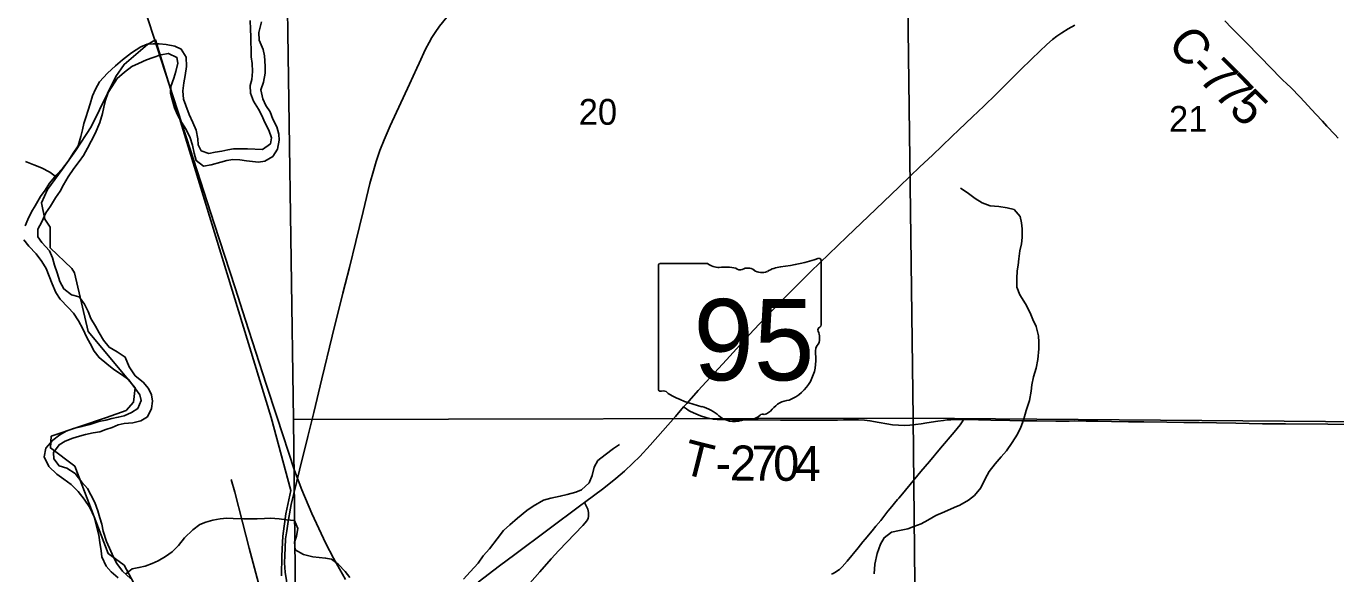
# Model space of a CAD drawing. Extents: x 1874609 to 2204689, y 815661 to 1281160.
# Drawn here: x 2016966 to 2028176, y 970528 to 975217 of the extents above; entities that cross this region are included whole.
import ezdxf

# ---------------------------------------------------------------- set-up
doc = ezdxf.new("R2010")
doc.units = 0
for name, color, linetype in [('GM_X_City_Street', 7, 'Continuous'), ('GM_X_Corporation', 7, 'Continuous'), ('GM_X_County_Road', 7, 'Continuous'), ('GM_X_County_Road_Text', 7, 'Continuous'), ('GM_X_Major_River', 7, 'Continuous'), ('GM_X_Minor_River', 7, 'Continuous'), ('GM_X_Rail_Line', 7, 'Continuous'), ('GM_X_Section', 7, 'Continuous'), ('GM_X_Section_Text', 7, 'Continuous'), ('GM_X_State_Location', 7, 'Continuous'), ('GM_X_State_Route', 7, 'Continuous'), ('GM_X_State_Shield', 7, 'Continuous'), ('GM_X_Township_Road', 7, 'Continuous'), ('GM_X_Township_Road_Text', 7, 'Continuous')]:
    doc.layers.add(name, color=color, linetype=linetype)

msp = doc.modelspace()

# ---------------------------------------------------------------- linework, layer by layer
at = {"layer": 'GM_X_City_Street'}
msp.add_lwpolyline([(2019334, 969333), (2019289, 969385), (2019258, 969424), (2019229, 969464), (2019219, 969478), (2019211, 969492), (2019204, 969507), (2019192, 969539), (2019157, 969666), (2019059, 970048), (2018988, 970319), (2018875, 970749), (2018816, 970971), (2018751, 971227), (2018719, 971337)], dxfattribs=at)
at = {"layer": 'GM_X_Corporation'}
msp.add_lwpolyline([(2018071, 970102), (2017805, 970602), (2017667, 970702), (2017381, 971449), (2017173, 971606), (2017180, 971706), (2017653, 971868), (2017821, 971926), (2017884, 971999), (2017899, 972121), (2017496, 972602), (2017379, 973106), (2017355, 973143), (2017172, 973320), (2017172, 973497), (2017124, 973566), (2017096, 973706), (2017149, 973819), (2017273, 973989), (2017389, 974150), (2017523, 974355), (2017733, 974787), (2017803, 974890), (2018004, 975059), (2018073, 975100), (2018686, 973097), (2019062, 971868), (2019230, 971241), (2019188, 971041), (2019162, 970852), (2019153, 970681), (2019151, 970511)], dxfattribs=at)
at = {"layer": 'GM_X_County_Road'}
for points in [[(2028197, 974258), (2028168, 974289), (2028100, 974362), (2028062, 974404), (2028005, 974465), (2027870, 974609), (2027790, 974691), (2027755, 974725), (2027720, 974759), (2027697, 974782), (2027628, 974852), (2027411, 975076), (2027284, 975204), (2027227, 975263)], [(2021276, 970447), (2021362, 970545), (2021460, 970656), (2021526, 970728), (2021661, 970871), (2021729, 970942), (2021751, 970966), (2021761, 970979), (2021770, 970992), (2021776, 971006), (2021780, 971020), (2021780, 971036), (2021779, 971052), (2021776, 971067), (2021772, 971082), (2021758, 971111), (2021745, 971139)]]:
    msp.add_lwpolyline(points, dxfattribs=at)
at = {"layer": 'GM_X_Major_River'}
for points in [[(2018884, 975265), (2018886, 975192), (2018888, 975126), (2018888, 975074), (2018890, 975022), (2018892, 974954), (2018900, 974898), (2018904, 974828), (2018896, 974761), (2018882, 974709), (2018886, 974645), (2018912, 974575), (2018954, 974507), (2018980, 974457), (2019012, 974388), (2019042, 974326), (2019066, 974260), (2019058, 974210), (2018987, 974162), (2018859, 974166), (2018803, 974166), (2018741, 974168), (2018691, 974158), (2018639, 974148), (2018582, 974138), (2018528, 974128), (2018464, 974150), (2018438, 974202), (2018434, 974254), (2018420, 974327), (2018392, 974393), (2018360, 974461), (2018332, 974539), (2018312, 974591), (2018306, 974663), (2018315, 974732), (2018327, 974794), (2018337, 974872), (2018335, 974952), (2018293, 975020), (2018237, 975046), (2018163, 975059), (2018104, 975065), (2018052, 975067), (2018000, 975063), (2017946, 975041), (2017866, 974988), (2017790, 974930)], [(2018263, 974900), (2018247, 974830), (2018228, 974772), (2018204, 974700), (2018202, 974643), (2018214, 974589), (2018236, 974517), (2018262, 974457), (2018296, 974395), (2018334, 974333), (2018370, 974260), (2018388, 974198), (2018402, 974130), (2018420, 974066), (2018482, 974018), (2018550, 974030), (2018632, 974054), (2018683, 974068), (2018735, 974076), (2018795, 974072), (2018851, 974064), (2018903, 974058), (2018953, 974054), (2019007, 974062), (2019077, 974102), (2019118, 974164), (2019132, 974242), (2019128, 974294), (2019110, 974356), (2019078, 974420), (2019054, 974485), (2019018, 974539), (2018990, 974595), (2018974, 974673), (2018996, 974739), (2019012, 974814), (2019012, 974874), (2019006, 974964), (2018994, 975018), (2018960, 975098), (2018958, 975162), (2018979, 975255)], [(2017857, 970489), (2017789, 970550), (2017741, 970616), (2017713, 970672), (2017689, 970722), (2017653, 970806), (2017625, 970893), (2017613, 970953), (2017597, 971007), (2017579, 971067), (2017553, 971139), (2017519, 971205), (2017489, 971260), (2017441, 971314), (2017385, 971386), (2017313, 971432), (2017247, 971454), (2017201, 971512), (2017199, 971568), (2017247, 971633), (2017299, 971665), (2017365, 971691), (2017421, 971707), (2017473, 971721), (2017540, 971735), (2017596, 971745), (2017646, 971763), (2017702, 971781), (2017752, 971803), (2017804, 971815), (2017878, 971821), (2017948, 971837), (2018003, 971873), (2018039, 971945), (2018047, 972007), (2018037, 972061), (2018013, 972115), (2017967, 972168), (2017899, 972224), (2017847, 972300), (2017813, 972384), (2017743, 972428), (2017675, 972468), (2017627, 972529), (2017591, 972591), (2017559, 972649), (2017519, 972715), (2017495, 972773), (2017465, 972837), (2017419, 972900), (2017354, 972918), (2017288, 972968), (2017254, 973030), (2017230, 973104), (2017208, 973172), (2017190, 973235), (2017164, 973295), (2017098, 973365), (2017064, 973415), (2017066, 973479), (2017099, 973543), (2017135, 973618), (2017175, 973676), (2017217, 973748), (2017255, 973804), (2017285, 973860), (2017324, 973928), (2017372, 973998), (2017420, 974058), (2017456, 974111), (2017490, 974173), (2017522, 974233), (2017556, 974299), (2017597, 974393), (2017619, 974471), (2017631, 974525), (2017643, 974584), (2017667, 974648), (2017699, 974698), (2017745, 974768), (2017806, 974824), (2017870, 974872), (2017928, 974898), (2017994, 974930), (2018052, 974950), (2018118, 974972), (2018183, 974984), (2018255, 974950), (2018263, 974900)], [(2017790, 974930), (2017731, 974878), (2017661, 974814), (2017593, 974740), (2017559, 974678), (2017533, 974620), (2017513, 974552), (2017495, 974499), (2017476, 974435), (2017460, 974385), (2017448, 974331), (2017434, 974273), (2017410, 974193), (2017368, 974131), (2017324, 974062), (2017276, 973998), (2017221, 973942), (2017165, 973874), (2017127, 973812), (2017089, 973758), (2017041, 973680), (2017011, 973628), (2016980, 973561), (2016956, 973507)], [(2016944, 973389), (2016988, 973333), (2017052, 973269), (2017100, 973202), (2017136, 973142), (2017162, 973078), (2017188, 973010), (2017218, 972938), (2017256, 972880), (2017326, 972809), (2017370, 972759), (2017412, 972695), (2017450, 972627), (2017486, 972553), (2017514, 972501), (2017548, 972434), (2017590, 972380), (2017656, 972326), (2017716, 972278), (2017791, 972228), (2017843, 972188), (2017901, 972113), (2017937, 972061), (2017949, 972011), (2017921, 971943), (2017868, 971909), (2017804, 971881), (2017754, 971869), (2017698, 971857), (2017646, 971845), (2017586, 971833), (2017510, 971807), (2017443, 971789), (2017371, 971773), (2017309, 971751), (2017253, 971719), (2017193, 971673), (2017134, 971605), (2017120, 971530), (2017158, 971448), (2017228, 971382), (2017287, 971338), (2017351, 971294), (2017411, 971233), (2017461, 971167), (2017511, 971095), (2017547, 971017), (2017565, 970949), (2017587, 970860), (2017595, 970796), (2017607, 970726), (2017614, 970674), (2017650, 970594), (2017694, 970544), (2017753, 970493)]]:
    msp.add_lwpolyline(points, dxfattribs=at)
at = {"layer": 'GM_X_Minor_River'}
for points in [[(2017213, 973933), (2017167, 973968), (2017097, 974004), (2017031, 974029), (2016959, 974059)], [(2024224, 970528), (2024230, 970610), (2024249, 970703), (2024279, 970783), (2024309, 970837), (2024373, 970885), (2024441, 970899), (2024511, 970913), (2024563, 970933), (2024626, 970955), (2024684, 970989), (2024752, 971029), (2024826, 971059), (2024908, 971095), (2024958, 971117), (2025031, 971159), (2025083, 971199), (2025137, 971264), (2025173, 971342), (2025207, 971404), (2025260, 971470), (2025312, 971530), (2025356, 971582), (2025406, 971652), (2025450, 971723), (2025480, 971783), (2025502, 971843), (2025525, 971927), (2025553, 972011), (2025567, 972091), (2025573, 972146), (2025587, 972216), (2025611, 972288), (2025625, 972364), (2025633, 972456), (2025634, 972512), (2025630, 972565), (2025610, 972645), (2025582, 972705), (2025558, 972763), (2025520, 972839), (2025470, 972918), (2025446, 972984), (2025446, 973056), (2025448, 973122), (2025458, 973172), (2025462, 973226), (2025470, 973293), (2025484, 973355), (2025490, 973409), (2025492, 973481), (2025486, 973533), (2025474, 973589), (2025422, 973647), (2025362, 973663), (2025292, 973672), (2025216, 973680), (2025148, 973706), (2025088, 973742), (2025020, 973792), (2024964, 973830)], [(2020709, 970482), (2020767, 970544), (2020835, 970620), (2020877, 970682), (2020932, 970742), (2020998, 970829), (2021052, 970899), (2021106, 970949), (2021170, 971005), (2021251, 971071), (2021305, 971107), (2021395, 971159), (2021457, 971177), (2021537, 971193), (2021595, 971207), (2021670, 971227), (2021720, 971247), (2021784, 971307), (2021810, 971370), (2021828, 971442), (2021860, 971498), (2021921, 971548), (2021993, 971602), (2022043, 971636)], [(2017815, 970526), (2017873, 970570), (2017931, 970582), (2017983, 970594), (2018043, 970618), (2018095, 970640), (2018158, 970678), (2018214, 970718), (2018270, 970772), (2018322, 970836), (2018392, 970904), (2018453, 970950), (2018503, 970970), (2018563, 970988), (2018625, 970998), (2018683, 971004), (2018737, 971002), (2018825, 970998), (2018944, 970998), (2019006, 971002), (2019058, 971004), (2019130, 971000), (2019194, 970992), (2019262, 970984), (2019290, 970916), (2019280, 970850), (2019262, 970799), (2019268, 970735), (2019340, 970693), (2019420, 970675), (2019472, 970669), (2019528, 970663), (2019579, 970653), (2019639, 970607), (2019697, 970547), (2019735, 970496)]]:
    msp.add_lwpolyline(points, dxfattribs=at)
at = {"layer": 'GM_X_Rail_Line'}
msp.add_lwpolyline([(2017773, 976004), (2018122, 974930), (2018370, 974165), (2018574, 973528), (2018753, 972976), (2018843, 972700), (2019021, 972151), (2019110, 971874), (2019263, 971412), (2019324, 971248), (2019410, 971045), (2019531, 970788), (2019597, 970662), (2019700, 970480)], dxfattribs=at)
at = {"layer": 'GM_X_Section'}
for points in [[(2024490, 977181), (2024559, 971862), (2019253, 971849), (2019175, 977309), (2021409, 977202)], [(2029754, 977110), (2029852, 971817), (2024559, 971862), (2024490, 977181)], [(2019253, 971849), (2024559, 971862), (2024612, 966480), (2019314, 966465)], [(2024559, 971862), (2029852, 971817), (2029967, 966437), (2024612, 966480)]]:
    msp.add_lwpolyline(points, close=True, dxfattribs=at)
at = {"layer": 'GM_X_State_Route'}
for points in [[(2020565, 975293), (2020504, 975216), (2020465, 975163), (2020438, 975121), (2020414, 975078), (2020384, 975019), (2020330, 974900), (2020310, 974857)], [(2020833, 970458), (2021016, 970596), (2021147, 970694), (2021712, 971115), (2021745, 971139), (2021909, 971263), (2022012, 971345), (2022086, 971408), (2022159, 971475), (2022218, 971533), (2022307, 971629), (2022523, 971875), (2022593, 971957), (2022620, 971987), (2022718, 972097), (2022960, 972361), (2023191, 972615), (2023360, 972792), (2023428, 972863), (2023463, 972898), (2023509, 972944), (2023683, 973117), (2023989, 973414), (2024237, 973651), (2024438, 973843), (2024533, 973934), (2024616, 974012), (2024724, 974114), (2024890, 974272), (2024949, 974329), (2025067, 974442), (2025162, 974533), (2025267, 974636), (2025373, 974740), (2025478, 974843), (2025572, 974935), (2025641, 975004), (2025701, 975059), (2025751, 975102), (2025789, 975132), (2025829, 975160), (2025884, 975194), (2025941, 975225)], [(2020310, 974857), (2020247, 974722), (2020082, 974364), (2020029, 974244), (2019993, 974152), (2019961, 974059), (2019937, 973980), (2019908, 973869), (2019849, 973630), (2019788, 973375), (2019732, 973152), (2019695, 973009), (2019675, 972930), (2019586, 972563), (2019496, 972197), (2019427, 971910), (2019376, 971703), (2019305, 971417), (2019256, 971215)], [(2019256, 971215), (2019245, 971170), (2019235, 971121), (2019229, 971091)], [(2019229, 971091), (2019209, 970976), (2019196, 970896), (2019186, 970829), (2019181, 970751), (2019179, 970686), (2019178, 970621), (2019182, 970542), (2019193, 970470), (2019203, 970403), (2019218, 970337), (2019231, 970275), (2019256, 970197), (2019280, 970135), (2019306, 970074), (2019335, 970015), (2019375, 969943), (2019405, 969891)]]:
    msp.add_lwpolyline(points, dxfattribs=at)
at = {"layer": 'GM_X_State_Shield'}
for p, q in [((2022377, 973167), (2022377, 972110)), ((2022798, 973185), (2022391, 973185)), ((2023769, 972659), (2023769, 973211)), ((2023769, 972659), (2023769, 972659))]:
    msp.add_line(p, q, dxfattribs=at)
for centre, radius, start, end in [((2022393, 973169), 16.1, 98.1301, 188.1301), ((2022895, 973308), 156, 231.6195, 271.1119), ((2022947, 972592), 562, 80.4867, 94.9883), ((2023075, 973175), 45.1, 219.7921, 297.1024), ((2023141, 973053), 93.8, 54.4667, 119.1411), ((2023462, 972863), 297, 97.3462, 120.7689), ((2023273, 974626), 1476, 275.8445, 288.9065), ((2023754, 973214), 15.5, 351.8621, 97.738), ((2023262, 973220), 113, 233.8562, 294.8282), ((2023766, 972618), 24, 107.944, 210.337), ((2023613, 972548), 144, 340.033, 23.6496), ((2023753, 972657), 16.6, 289.6038, 7.7341), ((2023825, 972427), 105, 136.8065, 186.9296), ((2023356, 972357), 369, 292.3089, 8.9858), ((2022393, 972108), 16.3, 171.9584, 258.3066), ((2022396, 972216), 124, 267.339, 280.6039), ((2022421, 972049), 44.8, 29.7484, 93.2717), ((2022986, 972999), 1066, 240.4129, 257.1985), ((2022668, 971636), 334, 47.1842, 75.836), ((2023255, 972008), 119, 282.8732, 323.2771), ((2023512, 971814), 202, 94.4031, 142.5768), ((2023029, 972044), 212, 230.7004, 286.2918), ((2023151, 971679), 174, 85.6951, 111.2099), ((2023167, 971965), 113, 268.777, 315.5493), ((2023269, 971863), 31.8, 65.7517, 132.6484)]:
    msp.add_arc(centre, radius, start, end, dxfattribs=at)
at = {"layer": 'GM_X_Township_Road'}
for points in [[(2022593, 971957), (2022619, 971940), (2022632, 971930), (2022647, 971922), (2022677, 971908), (2022737, 971882), (2022784, 971866), (2022816, 971858), (2022848, 971852), (2022881, 971849), (2023012, 971848), (2023110, 971848), (2023421, 971845), (2023519, 971845), (2023633, 971843), (2023715, 971843), (2023780, 971843), (2023846, 971844), (2023911, 971845), (2023962, 971846)], [(2023858, 970526), (2023873, 970532), (2023887, 970539), (2023901, 970547), (2023914, 970556), (2023926, 970566), (2023950, 970589), (2023992, 970638), (2024086, 970752), (2024126, 970801), (2024146, 970824), (2024208, 970897), (2024239, 970935), (2024280, 970986), (2024341, 971064), (2024361, 971089), (2024424, 971164), (2024434, 971177), (2024466, 971214), (2024624, 971403), (2024697, 971491), (2024792, 971604), (2024909, 971741), (2024960, 971805), (2024978, 971831), (2024990, 971849)], [(2023962, 971846), (2024042, 971848), (2024091, 971848), (2024140, 971845), (2024188, 971839), (2024268, 971824), (2024333, 971812), (2024382, 971805), (2024431, 971800), (2024480, 971799), (2024529, 971801), (2024578, 971807), (2024626, 971813), (2024674, 971820), (2024769, 971835), (2024817, 971842), (2024848, 971846), (2024879, 971848), (2024911, 971849), (2024990, 971849)], [(2024990, 971849), (2025009, 971849), (2025222, 971845), (2025386, 971842), (2025484, 971839), (2025550, 971839), (2025615, 971838), (2025779, 971836), (2025844, 971836), (2025893, 971836), (2025943, 971837), (2026040, 971836), (2026138, 971835), (2026256, 971833), (2026400, 971830), (2026532, 971829), (2026728, 971828), (2026876, 971824), (2027007, 971823), (2027155, 971820), (2027319, 971817), (2027549, 971813), (2027746, 971813), (2028107, 971809), (2028336, 971808)]]:
    msp.add_lwpolyline(points, dxfattribs=at)

# ---------------------------------------------------------------- texts
at = {"layer": 'GM_X_County_Road_Text'}
for s, rotation, p in [('C', 308.4587, (2026726, 975068)), ('7', 314.5584, (2026990, 974760)), ('-', 314.7115, (2026903, 974848)), ('7', 314.6076, (2027120, 974629)), ('5', 314.9785, (2027251, 974496))]:
    msp.add_text(s, height=300, rotation=rotation, dxfattribs=at).set_placement(p)
at = {"layer": 'GM_X_Section_Text'}
for s, p in [('20', (2021695, 974373)), ('21', (2026748, 974313))]:
    msp.add_text(s, height=221, rotation=0, dxfattribs=at).set_placement(p)
at = {"layer": 'GM_X_State_Location'}
msp.add_text('95', height=1, rotation=0, dxfattribs=at).set_placement((2022806, 972496))
for s in ['s', 'r']:
    msp.add_text(s, height=1, dxfattribs=at).set_placement((2023057, 972569))
at = {"layer": 'GM_X_State_Shield'}
msp.add_text('95', height=696.1, dxfattribs=at).set_placement((2022677, 972185))
at = {"layer": 'GM_X_Township_Road_Text'}
for s, rotation, p in [('T', 345.8245, (2022565, 971391)), ('2', 359.4067, (2022988, 971328)), ('7', 359.6432, (2023174, 971326)), ('0', 359.7123, (2023359, 971325)), ('4', 359.7254, (2023544, 971324)), ('-', 0.7282, (2022867, 971326))]:
    msp.add_text(s, height=300, rotation=rotation, dxfattribs=at).set_placement(p)

doc.saveas('drawing.dxf')
